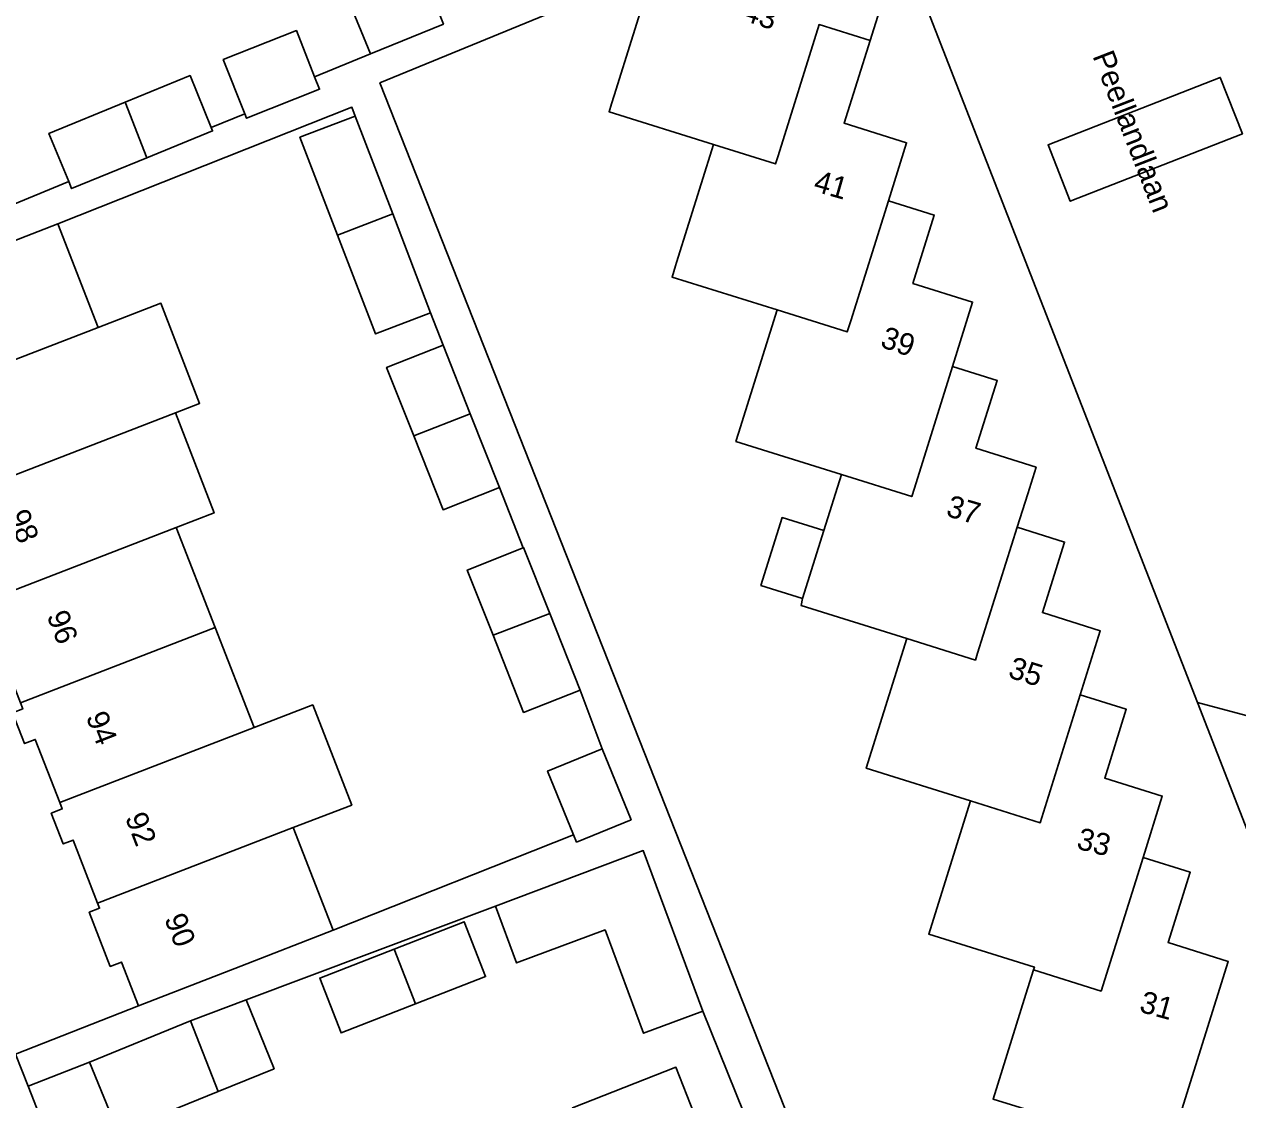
# Model space of a CAD drawing. Extents: x 159680 to 160786, y 387323 to 388340.
# Drawn here: x 159913.3 to 159968.5, y 387826.6 to 387875.5 of the extents above; entities that cross this region are included whole.
import ezdxf

# ---------------------------------------------------------------- set-up
doc = ezdxf.new("R2010")
doc.units = 0
for name, color, linetype in [('IMGEO_Erf', 7, 'Continuous'), ('IMGEO_Openbare_ruimte_label', 7, 'Continuous'), ('IMGEO_Pand', 7, 'Continuous'), ('IMGEO_Pand_nummerreeks', 7, 'Continuous'), ('IMGEO_Rijbaan_lokaal_open', 7, 'Continuous'), ('IMGEO_Voetpad_open', 7, 'Continuous')]:
    doc.layers.add(name, color=color, linetype=linetype)

msp = doc.modelspace()

# ---------------------------------------------------------------- linework, layer by layer
at = {"layer": 'IMGEO_Erf'}
for points in [[(159966.687, 387844.688), (159952.097, 387882.134), (159929.514, 387872.862), (159951.443, 387817.344), (159972.219, 387825.439)], [(159892.901, 387880.003), (159898.601, 387865.422), (159899.864, 387862.192), (159905.08, 387864.255), (159903.804, 387867.48), (159908.42, 387869.306), (159910.925, 387870.297), (159912.201, 387867.072), (159915.371, 387868.371), (159914.471, 387870.567), (159917.938, 387871.987), (159920.882, 387873.193), (159921.847, 387870.838), (159923.374, 387871.449), (159922.396, 387873.923), (159925.719, 387875.237), (159926.549, 387873.138), (159929.086, 387874.179), (159928.055, 387876.692), (159931.411, 387878.067), (159934.466, 387879.319)], [(159952.739, 387877.793), (159951.798, 387874.79), (159950.62, 387871.028), (159953.455, 387870.14), (159952.63, 387867.504), (159954.719, 387866.85), (159953.746, 387863.744), (159956.459, 387862.893), (159955.544, 387859.972), (159957.577, 387859.335), (159956.61, 387856.249), (159959.348, 387855.391), (159958.97, 387854.186), (159958.489, 387852.659), (159960.641, 387851.984), (159959.637, 387848.779), (159962.265, 387847.956), (159961.353, 387845.045), (159963.448, 387844.388), (159962.468, 387841.258), (159965.084, 387840.438), (159964.209, 387837.649), (159966.352, 387836.977), (159965.35, 387833.78), (159968.082, 387832.924), (159965.349, 387824.2), (159957.39, 387826.656), (159958.885, 387831.428), (159959.232, 387832.534), (159959.272, 387832.663), (159954.464, 387834.169), (159955.889, 387838.717), (159956.361, 387840.223), (159951.624, 387841.704), (159953.471, 387847.596), (159948.67, 387849.099), (159948.729, 387849.422), (159946.834, 387850.015), (159947.8, 387853.103), (159949.697, 387852.51), (159950.495, 387855.058), (159945.698, 387856.56), (159945.814, 387856.931), (159947.571, 387862.538), (159942.799, 387864.034), (159942.957, 387864.537), (159943.006, 387864.694), (159944.687, 387870.061), (159939.932, 387871.551), (159940.044, 387871.909), (159940.162, 387872.287), (159941.893, 387877.811)], [(159973.264, 387827.809), (159966.687, 387844.688)], [(159912.952, 387828.714), (159918.54, 387830.898), (159917.762, 387832.896), (159917.256, 387832.699), (159916.298, 387835.156), (159916.77, 387835.34), (159916.679, 387835.573), (159915.563, 387838.438), (159915.117, 387838.264), (159914.573, 387839.66), (159915.073, 387839.854), (159914.962, 387840.14), (159913.843, 387843.012), (159913.361, 387842.824), (159912.818, 387844.218)], [(159944.202, 387830.659), (159941.502, 387829.654), (159939.753, 387834.352), (159935.731, 387832.856), (159934.772, 387835.434), (159923.434, 387831.171), (159924.707, 387828.045), (159922.162, 387827.009), (159917.609, 387825.155), (159916.31, 387828.346), (159913.522, 387827.256), (159921.209, 387807.595)], [(159923.671, 387806.523), (159949.825, 387816.714), (159944.202, 387830.659)], [(159938.267, 387826.262), (159942.97, 387828.112), (159944.804, 387823.448)]]:
    msp.add_lwpolyline(points, dxfattribs=at)
for points in [[(159931.053, 387856.816), (159929.821, 387859.926), (159932.385, 387860.942), (159931.821, 387862.408), (159929.311, 387861.446), (159927.588, 387865.941), (159925.882, 387870.39), (159928.392, 387871.353), (159928.239, 387871.753), (159914.874, 387866.456), (159916.711, 387861.741), (159919.559, 387862.841), (159921.317, 387858.288), (159920.221, 387857.865), (159921.98, 387853.313), (159920.256, 387852.647), (159922.028, 387848.1), (159923.8, 387843.553), (159926.461, 387844.581), (159928.233, 387840.033), (159925.572, 387839.006), (159927.388, 387834.346), (159938.322, 387838.673), (159937.139, 387841.572), (159939.623, 387842.585), (159938.614, 387845.259), (159936.05, 387844.243), (159934.661, 387847.747), (159933.485, 387850.716), (159936.035, 387851.726), (159934.949, 387854.469), (159932.385, 387853.453)], [(159931.138, 387830.991), (159927.754, 387829.669), (159926.78, 387832.163), (159930.159, 387833.482), (159933.347, 387834.727), (159934.321, 387832.234)]]:
    msp.add_lwpolyline(points, close=True, dxfattribs=at)
at = {"layer": 'IMGEO_Pand'}
for points in [[(159944.687, 387870.061), (159947.503, 387869.179), (159947.615, 387869.539), (159949.483, 387875.514), (159951.798, 387874.79), (159952.739, 387877.793), (159950.229, 387878.58), (159950.011, 387877.884), (159945.406, 387879.326), (159944.66, 387876.944), (159941.893, 387877.811), (159940.162, 387872.287), (159940.044, 387871.909), (159939.932, 387871.551)], [(159928.055, 387876.692), (159929.086, 387874.179), (159932.399, 387875.536), (159931.411, 387878.067)], [(159922.396, 387873.923), (159923.374, 387871.449), (159923.45, 387871.256), (159926.774, 387872.57), (159926.549, 387873.138), (159925.719, 387875.237)], [(159951.798, 387874.79), (159949.483, 387875.514), (159947.615, 387869.539), (159947.503, 387869.179), (159944.687, 387870.061), (159943.006, 387864.694), (159942.957, 387864.537), (159942.799, 387864.034), (159947.571, 387862.538), (159950.762, 387861.538), (159950.921, 387862.047), (159952.63, 387867.504), (159953.455, 387870.14), (159950.62, 387871.028)], [(159920.882, 387873.193), (159917.938, 387871.987), (159918.926, 387869.456), (159921.912, 387870.68), (159921.847, 387870.838)], [(159917.938, 387871.987), (159914.471, 387870.567), (159915.371, 387868.371), (159915.501, 387868.053), (159918.926, 387869.456)], [(159927.588, 387865.941), (159930.096, 387866.909), (159928.392, 387871.353), (159925.882, 387870.39)], [(159952.63, 387867.504), (159950.921, 387862.047), (159950.762, 387861.538), (159947.571, 387862.538), (159945.814, 387856.931), (159945.698, 387856.56), (159950.495, 387855.058), (159953.695, 387854.056), (159953.812, 387854.43), (159955.544, 387859.972), (159956.459, 387862.893), (159953.746, 387863.744), (159954.719, 387866.85)], [(159930.096, 387866.909), (159927.588, 387865.941), (159929.311, 387861.446), (159931.821, 387862.408)], [(159916.711, 387861.741), (159914.874, 387866.456), (159910.731, 387864.842), (159906.072, 387863.026), (159906.196, 387862.707), (159905.738, 387862.529), (159907.44, 387858.161)], [(159919.559, 387862.841), (159916.711, 387861.741), (159907.44, 387858.161), (159908.071, 387856.54), (159909.288, 387853.398), (159909.754, 387853.579), (159909.671, 387853.792), (159920.221, 387857.865), (159921.317, 387858.288)], [(159932.385, 387860.942), (159929.821, 387859.926), (159931.053, 387856.816), (159933.626, 387857.81)], [(159955.544, 387859.972), (159953.812, 387854.43), (159953.695, 387854.056), (159950.495, 387855.058), (159949.697, 387852.51), (159948.729, 387849.422), (159948.67, 387849.099), (159953.471, 387847.596), (159956.585, 387846.621), (159956.686, 387846.933), (159958.489, 387852.659), (159958.97, 387854.186), (159959.348, 387855.391), (159956.61, 387856.249), (159957.577, 387859.335)], [(159920.221, 387857.865), (159909.671, 387853.792), (159909.754, 387853.579), (159909.288, 387853.398), (159909.853, 387851.949), (159910.978, 387849.064), (159911.394, 387849.225), (159920.256, 387852.647), (159921.98, 387853.313)], [(159932.385, 387853.453), (159934.949, 387854.469), (159933.626, 387857.81), (159931.053, 387856.816)], [(159949.697, 387852.51), (159947.8, 387853.103), (159946.834, 387850.015), (159948.729, 387849.422)], [(159922.028, 387848.1), (159920.256, 387852.647), (159911.394, 387849.225), (159911.489, 387848.981), (159911.045, 387848.808), (159911.606, 387847.368), (159912.055, 387847.543), (159913.171, 387844.68)], [(159958.489, 387852.659), (159956.686, 387846.933), (159956.585, 387846.621), (159953.471, 387847.596), (159951.624, 387841.704), (159956.361, 387840.223), (159959.537, 387839.23), (159961.353, 387845.045), (159962.265, 387847.956), (159959.637, 387848.779), (159960.641, 387851.984)], [(159936.05, 387851.732), (159936.035, 387851.726), (159933.485, 387850.716), (159934.661, 387847.747), (159937.234, 387848.741)], [(159936.05, 387844.243), (159938.614, 387845.259), (159937.234, 387848.741), (159934.661, 387847.747)], [(159913.171, 387844.68), (159913.281, 387844.398), (159912.818, 387844.218), (159913.361, 387842.824), (159913.843, 387843.012), (159914.962, 387840.14), (159923.8, 387843.553), (159922.028, 387848.1)], [(159961.353, 387845.045), (159959.537, 387839.23), (159956.361, 387840.223), (159955.889, 387838.717), (159954.464, 387834.169), (159959.272, 387832.663), (159959.232, 387832.534), (159962.304, 387831.573), (159964.209, 387837.649), (159965.084, 387840.438), (159962.468, 387841.258), (159963.448, 387844.388)], [(159923.8, 387843.553), (159914.962, 387840.14), (159915.073, 387839.854), (159914.573, 387839.66), (159915.117, 387838.264), (159915.563, 387838.438), (159916.679, 387835.573), (159925.572, 387839.006), (159928.233, 387840.033), (159926.461, 387844.581)], [(159939.623, 387842.585), (159937.139, 387841.572), (159938.322, 387838.673), (159938.453, 387838.351), (159940.937, 387839.364)], [(159916.679, 387835.573), (159916.77, 387835.34), (159916.298, 387835.156), (159917.256, 387832.699), (159917.762, 387832.896), (159918.54, 387830.898), (159923.199, 387832.714), (159927.388, 387834.346), (159925.572, 387839.006)], [(159939.753, 387834.352), (159941.502, 387829.654), (159944.202, 387830.659), (159941.486, 387837.961), (159934.772, 387835.434), (159935.731, 387832.856)], [(159968.082, 387832.924), (159965.35, 387833.78), (159966.352, 387836.977), (159964.209, 387837.649), (159962.304, 387831.573), (159959.232, 387832.534), (159958.885, 387831.428), (159957.39, 387826.656), (159965.349, 387824.2)], [(159930.159, 387833.482), (159931.138, 387830.991), (159934.321, 387832.234), (159933.347, 387834.727)], [(159931.138, 387830.991), (159930.159, 387833.482), (159926.78, 387832.163), (159927.754, 387829.669)], [(159923.434, 387831.171), (159920.902, 387830.216), (159922.162, 387827.009), (159924.707, 387828.045)], [(159920.902, 387830.216), (159916.31, 387828.346), (159917.609, 387825.155), (159922.162, 387827.009)], [(159941.93, 387816.944), (159946.634, 387818.794), (159944.804, 387823.448), (159942.97, 387828.112), (159938.267, 387826.262)]]:
    msp.add_lwpolyline(points, close=True, dxfattribs=at)
at = {"layer": 'IMGEO_Rijbaan_lokaal_open'}
for points in [[(159964.689, 387888.113), (159960.074, 387886.386), (159958.49, 387885.793), (159953.705, 387884.002), (159951.678, 387883.209), (159952.097, 387882.134), (159966.687, 387844.688), (159970.713, 387843.622), (159970.838, 387844.055), (159971.507, 387845.662), (159971.949, 387846.418), (159973.025, 387847.798), (159974.33, 387848.965), (159975.056, 387849.456), (159976.604, 387850.226), (159977.558, 387850.598), (159977.884, 387849.759), (159979.465, 387850.375), (159977.657, 387854.991), (159977.619, 387855.089)], [(159968.723, 387870.539), (159967.717, 387873.109), (159959.895, 387870.046), (159960.901, 387867.476)], [(159960.901, 387867.476), (159959.895, 387870.046), (159967.717, 387873.109), (159968.723, 387870.539)]]:
    msp.add_lwpolyline(points, close=True, dxfattribs=at)
at = {"layer": 'IMGEO_Voetpad_open'}
for points in [[(159951.443, 387817.344), (159929.514, 387872.862), (159952.097, 387882.134)], [(159921.209, 387807.595), (159913.522, 387827.256), (159912.952, 387828.714), (159900.404, 387860.81), (159899.864, 387862.192), (159898.601, 387865.422), (159892.901, 387880.003)], [(159932.399, 387875.536), (159929.086, 387874.179), (159926.549, 387873.138), (159926.774, 387872.57), (159923.45, 387871.256), (159923.374, 387871.449), (159921.847, 387870.838), (159921.912, 387870.68), (159918.926, 387869.456), (159915.501, 387868.053), (159915.371, 387868.371), (159912.201, 387867.072)], [(159910.731, 387864.842), (159914.874, 387866.456), (159928.239, 387871.753), (159928.392, 387871.353), (159930.096, 387866.909), (159931.821, 387862.408), (159932.385, 387860.942), (159933.626, 387857.81), (159934.949, 387854.469), (159936.035, 387851.726), (159936.05, 387851.732), (159937.234, 387848.741), (159938.614, 387845.259), (159939.623, 387842.585), (159940.937, 387839.364), (159938.453, 387838.351), (159938.322, 387838.673), (159927.388, 387834.346), (159923.199, 387832.714), (159918.54, 387830.898), (159912.952, 387828.714), (159913.522, 387827.256), (159916.31, 387828.346), (159920.902, 387830.216), (159923.434, 387831.171), (159934.772, 387835.434), (159941.486, 387837.961), (159944.202, 387830.659), (159949.825, 387816.714)], [(159971.583, 387843.391), (159970.713, 387843.622), (159966.687, 387844.688), (159973.264, 387827.809)]]:
    msp.add_lwpolyline(points, dxfattribs=at)

# ---------------------------------------------------------------- texts
at = {"layer": 'IMGEO_Openbare_ruimte_label'}
msp.add_text('Peellandlaan', height=1, rotation=291.2268, dxfattribs=at).set_placement((159961.898, 387874.084))
at = {"layer": 'IMGEO_Pand_nummerreeks'}
for s, rotation, p in [('43', 341.6539, (159945.956, 387875.722)), ('41', 344.0259, (159949.178, 387867.953)), ('39', 341.2013, (159952.215, 387860.873)), ('37', 343.6707, (159955.205, 387853.186)), ('98', 291.2107, (159912.576, 387853.231)), ('96', 291.2099, (159914.356, 387848.644)), ('35', 342.5821, (159958.029, 387845.847)), ('94', 291.2099, (159916.137, 387844.054)), ('92', 291.2107, (159917.917, 387839.467)), ('33', 345.7334, (159961.142, 387838.057)), ('90', 291.2099, (159919.701, 387834.872)), ('31', 344.6562, (159963.993, 387830.644))]:
    msp.add_text(s, height=1, rotation=rotation, dxfattribs=at).set_placement(p)

doc.saveas('drawing.dxf')
